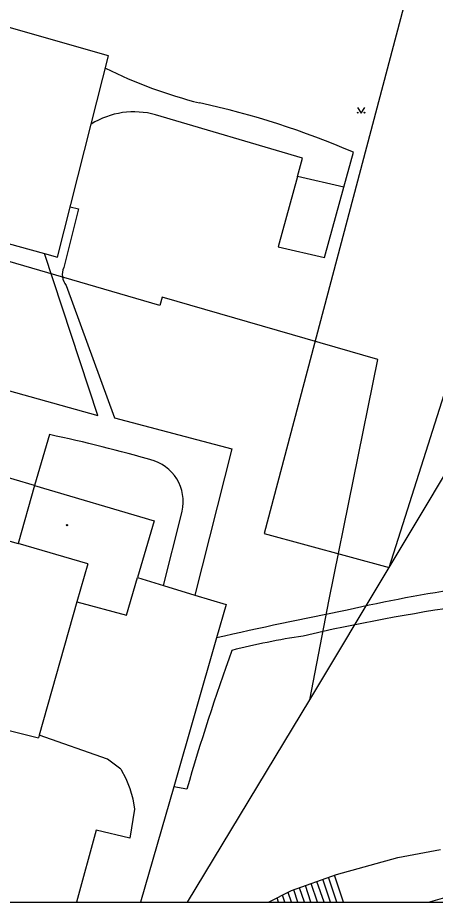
# Model space of a CAD drawing. Extents: x -599951 to -598963, y -1164095 to -1162939.
# Drawn here: x -599327.2 to -599271.4, y -1164094.7 to -1163976.7 of the extents above; entities that cross this region are included whole.
import ezdxf

# ---------------------------------------------------------------- set-up
doc = ezdxf.new("R2010")
doc.units = 0
for name, color, linetype in [('Level 10', 7, 'Continuous'), ('Level 11', 7, 'Continuous'), ('Level 14', 7, 'Continuous'), ('Level 15', 7, 'Continuous'), ('Level 36', 7, 'Continuous'), ('Level 39', 7, 'Continuous'), ('Level 5', 7, 'Continuous'), ('Vrstva 53', 7, 'Continuous')]:
    doc.layers.add(name, color=color, linetype=linetype)

msp = doc.modelspace()

# ---------------------------------------------------------------- linework, layer by layer
at = {"layer": 'Level 10'}
for points in [[(-599311.22, -1164051.36), (-599307.75, -1164052.42), (-599303.55, -1164053.7), (-599299.37, -1164054.97)], [(-599299.37, -1164054.97), (-599300.65, -1164059.42), (-599306.36, -1164079.28), (-599310.79, -1164094.69)], [(-599313.44, -1164076.95), (-599315.22, -1164075.61), (-599324.33, -1164072.41)], [(-599313.44, -1164076.95), (-599312.76, -1164078.19), (-599312.23, -1164079.5), (-599311.85, -1164080.87), (-599311.63, -1164082.27)]]:
    msp.add_lwpolyline(points, dxfattribs=at)
at = {"layer": 'Level 11'}
msp.add_line((-599304.55, -1164094.69), (-599288.18, -1164067.68), dxfattribs=at)
for points in [[(-599288.18, -1164067.68), (-599277.59, -1164050.01), (-599272.53, -1164041.57), (-599251.79, -1164006.95), (-599252.73, -1163954.94)], [(-599288.18, -1164067.68), (-599277.59, -1164050.01), (-599272.53, -1164041.57), (-599251.79, -1164006.95), (-599252.73, -1163954.94)], [(-599272.69, -1163964.01), (-599294.28, -1164045.51), (-599277.59, -1164050.01), (-599252.44, -1163970.97)], [(-599372.68, -1163994.65), (-599323.62, -1164008.15), (-599321.9, -1164008.62), (-599317.38, -1163990.88), (-599315.07, -1163981.79), (-599362.7, -1163968.14), (-599367.14, -1163984.49), (-599369.82, -1163983.19)], [(-599289.84, -1163997.87), (-599289.17, -1163995.43), (-599308.79, -1163989.64)], [(-599283.65, -1163999.3), (-599282.35, -1163994.64)], [(-599308.24, -1164015.06), (-599376.99, -1163995.07)], [(-599289.84, -1163997.87), (-599292.43, -1164007.26), (-599286.24, -1164008.69)], [(-599286.24, -1164008.69), (-599283.65, -1163999.3), (-599289.84, -1163997.87)], [(-599320.19, -1164001.9), (-599319.08, -1164002.18), (-599321.07, -1164010.01)], [(-599351.17, -1164033.54), (-599344.97, -1164028.91), (-599335.66, -1164031.45), (-599329.41, -1164026.16), (-599316.5, -1164029.76), (-599323.62, -1164008.15)], [(-599320.73, -1164012.4), (-599314.28, -1164030.07), (-599298.61, -1164034.2), (-599303.55, -1164053.7)], [(-599307.93, -1164013.95), (-599308.24, -1164015.06)], [(-599279.08, -1164022.29), (-599307.93, -1164013.95)], [(-599285.6, -1164054.28), (-599279.08, -1164022.29)], [(-599322.96, -1164032.3), (-599324.97, -1164039.09)], [(-599324.97, -1164039.09), (-599330.44, -1164037.47), (-599332.65, -1164045.29)], [(-599307.75, -1164052.42), (-599305.39, -1164043.09)], [(-599288.18, -1164067.68), (-599285.6, -1164054.28)], [(-599304.63, -1164079.61), (-599306.36, -1164079.28)], [(-599311.63, -1164082.27), (-599312.25, -1164086.15), (-599316.74, -1164085.05), (-599319.34, -1164094.69)], [(-599272.33, -1164094.69), (-599269.21, -1164093.77), (-599267.81, -1164093.41), (-599264.39, -1164092.74), (-599260.16, -1164091.96), (-599257.04, -1164091.42), (-599255.4, -1164091.17), (-599254.19, -1164091.04), (-599252.9, -1164090.94), (-599251, -1164090.83), (-599249.54, -1164090.76), (-599247.56, -1164090.71), (-599245.65, -1164090.69), (-599245.26, -1164089.55)]]:
    msp.add_lwpolyline(points, dxfattribs=at)
for centre, radius, start, end in [((-599287.39, -1163926.79), 63.2, 243.6123, 255.7859), ((-599326.67, -1164097.54), 112.04, 66.6991, 77.757), ((-599311.68, -1163999.99), 10.75, 74.4044, 122.0239), ((-599318.98, -1164010.93), 2.28, 156.1392, 220.0539), ((-599362.48, -1164220.19), 192, 73.8244, 78.1224), ((-599310.89, -1164041.27), 5.8, 341.6712, 70.8293), ((-599240.7, -1164239.19), 188.32, 98.1839, 103.0422), ((-599227.81, -1164326.7), 274.46, 98.2924, 102.9023), ((-599166.29, -1164651.72), 607.35, 101.09862, 102.78128), ((-599274.49, -1164156.1), 98.02, 98.5631, 104.2419), ((-598994.51, -1164170.18), 323.07, 160.266, 163.7201)]:
    msp.add_arc(centre, radius, start, end, dxfattribs=at)
at = {"layer": 'Level 14'}
for points in [[(-599284.64, -1164090.98), (-599276.44, -1164088.72), (-599270.74, -1164087.65)], [(-599293.69, -1164094.69), (-599290.64, -1164093.14), (-599284.64, -1164090.98)]]:
    msp.add_lwpolyline(points, dxfattribs=at)
at = {"layer": 'Level 15'}
for p, q in [((-599285.42, -1164094.69), (-599286.44, -1164091.63)), ((-599283.68, -1164094.69), (-599284.89, -1164091.07)), ((-599288.9, -1164094.69), (-599289.55, -1164092.75)), ((-599288.03, -1164094.69), (-599288.77, -1164092.47)), ((-599287.16, -1164094.69), (-599288, -1164092.19)), ((-599286.29, -1164094.69), (-599287.23, -1164091.91)), ((-599291.51, -1164094.69), (-599291.83, -1164093.75)), ((-599290.64, -1164094.69), (-599291.09, -1164093.37)), ((-599289.77, -1164094.69), (-599290.32, -1164093.03)), ((-599292.38, -1164094.69), (-599292.57, -1164094.12))]:
    msp.add_line(p, q, dxfattribs=at)
msp.add_lwpolyline([(-599284.56, -1164094.66), (-599285.67, -1164091.35)], dxfattribs=at)
at = {"layer": 'Level 36'}
msp.add_lwpolyline([(-599281.84, -1163988.65), (-599281.34, -1163989.4), (-599280.84, -1163988.65)], dxfattribs=at)
for centre in [(-599281.79, -1163989.35), (-599280.89, -1163989.35)]:
    msp.add_circle(centre, 0.05, dxfattribs=at)
at = {"layer": 'Level 39'}
for radius in [0.09, 0.0398]:
    msp.add_circle((-599320.64, -1164044.38), radius, dxfattribs=at)
at = {"layer": 'Level 5'}
for points in [[(-599324.97, -1164039.09), (-599327.15, -1164046.81)], [(-599324.97, -1164039.09), (-599309, -1164043.82)], [(-599335.78, -1164044.43), (-599332.65, -1164045.29), (-599327.15, -1164046.81)], [(-599309, -1164043.82), (-599311.22, -1164051.36)], [(-599317.86, -1164049.53), (-599327.15, -1164046.81)], [(-599317.86, -1164049.53), (-599319.29, -1164054.6)], [(-599312.68, -1164056.38), (-599311.22, -1164051.36)], [(-599319.29, -1164054.6), (-599324.33, -1164072.41)], [(-599319.29, -1164054.6), (-599312.68, -1164056.38)], [(-599329.27, -1164071.53), (-599328.9, -1164071.62), (-599324.43, -1164072.75)], [(-599324.33, -1164072.41), (-599324.43, -1164072.75)]]:
    msp.add_lwpolyline(points, dxfattribs=at)
at = {"layer": 'Vrstva 53'}
msp.add_lwpolyline([(-599951.12, -1164094.69), (-598963.21, -1164094.69), (-598963.21, -1162939.4), (-599951.12, -1162939.4)], close=True, dxfattribs=at)

doc.saveas('drawing.dxf')
